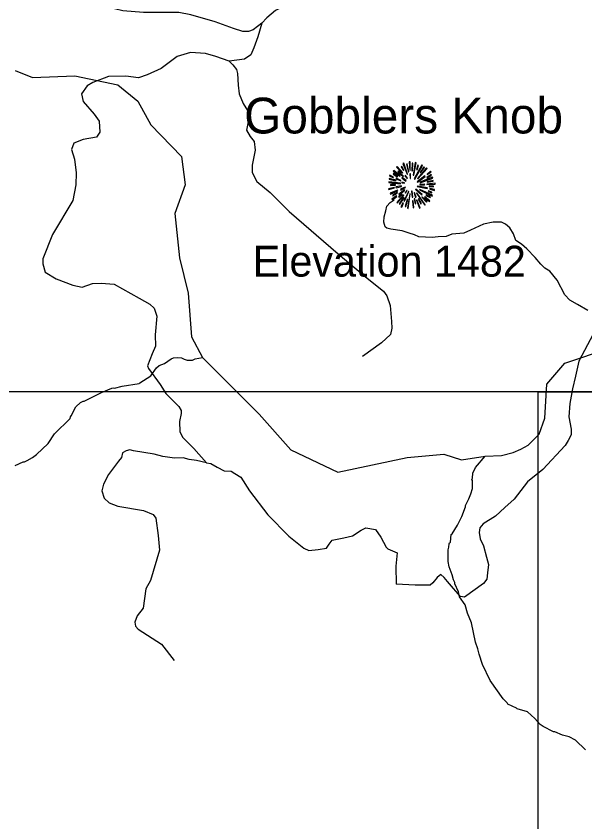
# Model space of a CAD drawing. Extents: x 1248089 to 1457196, y 820910 to 988753.
# Drawn here: x 1428299 to 1431800, y 868954 to 873911 of the extents above; entities that cross this region are included whole.
import ezdxf

# ---------------------------------------------------------------- set-up
doc = ezdxf.new("R2010")
doc.units = 0
for name, color, linetype in [('Exist Geographical Mountain Summit CELL', 7, 'Continuous'), ('Exist Geographical Mountain Summit Elevation Number Label', 7, 'Continuous'), ('Exist Geographical Mountain Summit Label', 7, 'Continuous'), ('Exist Hydrographic Misc Water Feature', 7, 'Continuous'), ('Exist Road Non-System Type 51', 7, 'Continuous'), ('Map Preparation Inset Cut Line', 7, 'Continuous')]:
    doc.layers.add(name, color=color, linetype=linetype)

msp = doc.modelspace()

# ---------------------------------------------------------------- linework, layer by layer
at = {"layer": 'Exist Geographical Mountain Summit CELL'}
for points in [[(1430640.7, 872981.7), (1430676.7, 872944.2), (1430680, 872946.8), (1430644.8, 872986.4)], [(1430668.3, 872983.1), (1430684, 872961.3), (1430685.8, 872962.8), (1430672.4, 872987.1)], [(1430679.2, 873005), (1430705.4, 872938.1), (1430708.3, 872939.1), (1430684.4, 873007.5)], [(1430713.1, 872953), (1430715.6, 872953.7), (1430706.5, 873001.6), (1430702.2, 873000.6)], [(1430717.8, 873014.4), (1430721.8, 872962.4), (1430725, 872962.8), (1430723.6, 873015.5)], [(1430733.8, 872960.3), (1430737.7, 872960.3), (1430741.4, 873007.5), (1430735.9, 873007.5)], [(1430745.8, 872931.9), (1430760.7, 873008.9), (1430755.2, 873010.7), (1430742.5, 872932.6)], [(1430749, 872910.1), (1430752, 872908.3), (1430800.6, 872992.9), (1430795.2, 872996.6)], [(1430763.5, 872967.1), (1430766.9, 872966), (1430776.3, 872992.9), (1430771.6, 872994.7)], [(1430807.5, 872983.1), (1430786.5, 872949.7), (1430789.4, 872948.6), (1430811.9, 872979.9)], [(1430619.3, 872938.1), (1430645.1, 872921.7), (1430647.3, 872924.3), (1430622.2, 872942)], [(1430620.4, 872956.9), (1430660, 872926.4), (1430662.2, 872928.6), (1430624, 872961.3)], [(1430648.7, 872954), (1430681.4, 872925), (1430683.6, 872927.1), (1430651.6, 872959.1)], [(1430723.2, 872941), (1430724.6, 872911.9), (1430727.2, 872912.2), (1430727.2, 872941.3)], [(1430770.1, 872911.5), (1430772.3, 872909.4), (1430827.9, 872973.6), (1430823.9, 872978.4)], [(1430827.9, 872916.7), (1430855.5, 872931.6), (1430852.6, 872936.6), (1430826.5, 872919.2)], [(1430827.9, 872939.5), (1430829.7, 872937), (1430852.6, 872953.3), (1430849, 872956.9)], [(1430592, 872886.8), (1430664, 872879.9), (1430664.3, 872882.8), (1430592, 872891.9)], [(1430594.6, 872907.9), (1430636, 872898.4), (1430637.1, 872901.7), (1430595.7, 872912.6)], [(1430597.5, 872927.1), (1430620, 872918.5), (1430621.1, 872921.4), (1430599, 872932.3)], [(1430636, 872910.1), (1430666.5, 872898.1), (1430667.7, 872900.2), (1430638.2, 872914.1)], [(1430672.4, 872915.5), (1430697.5, 872896.6), (1430699.6, 872899.5), (1430674.9, 872918.8)], [(1430672.7, 872885.7), (1430689.8, 872883.5), (1430690.2, 872885.7), (1430673.5, 872890.1)], [(1430692, 872928.6), (1430705.8, 872912.2), (1430707.9, 872914.4), (1430695.2, 872931.6)], [(1430766.9, 872891.5), (1430768.7, 872889), (1430817.3, 872925), (1430814.1, 872929.3)], [(1430783.9, 872888.7), (1430785, 872886.4), (1430863.1, 872915.1), (1430861.3, 872919.9)], [(1430829.7, 872888.7), (1430866.5, 872895.2), (1430865, 872900.6), (1430828.3, 872890.9)], [(1430590.6, 872849.1), (1430592, 872843.9), (1430628, 872854.5), (1430625.8, 872857.7)], [(1430600.4, 872821.4), (1430603, 872816.7), (1430648.4, 872836.7), (1430646.9, 872841.4)], [(1430604.1, 872869.4), (1430633.8, 872870.8), (1430633.8, 872874.4), (1430603, 872874.4)], [(1430636.4, 872860.3), (1430637.5, 872855.6), (1430670.6, 872863.9), (1430669.9, 872867.6)], [(1430654.2, 872814.9), (1430657.1, 872811.2), (1430691.6, 872839.6), (1430689.8, 872842.1)], [(1430664, 872846.1), (1430666.2, 872841.4), (1430694.9, 872856.6), (1430693.8, 872859.9)], [(1430692.7, 872824.3), (1430696, 872821.4), (1430706.1, 872837.8), (1430704.3, 872839.2)], [(1430732.7, 872833.4), (1430736.7, 872796.4), (1430741.1, 872796.7), (1430735.9, 872834.2)], [(1430757.1, 872845), (1430795.6, 872809.8), (1430798.1, 872814.1), (1430758.9, 872847.2)], [(1430768.3, 872862.1), (1430829, 872850.2), (1430830.1, 872854.5), (1430769.4, 872865.8)], [(1430782.1, 872842.5), (1430860.3, 872804.3), (1430862.1, 872809.8), (1430783.6, 872845.4)], [(1430782.9, 872876), (1430782.9, 872873), (1430813, 872873), (1430813.7, 872878.1)], [(1430826.1, 872874.8), (1430878.4, 872878.1), (1430878.8, 872882.8), (1430826.5, 872878.1)], [(1430835.5, 872832.3), (1430856.6, 872824.3), (1430858.4, 872828.7), (1430837, 872835.6)], [(1430841, 872862.9), (1430867.5, 872860.6), (1430867.5, 872865), (1430841.4, 872866.1)], [(1430845, 872845.7), (1430873.3, 872838.5), (1430874, 872843.9), (1430846, 872850.2)], [(1430611.7, 872784.7), (1430614.5, 872780.7), (1430642.9, 872801.8), (1430640.3, 872805)], [(1430617.9, 872805.4), (1430646.9, 872822.1), (1430644.8, 872825.8), (1430615.7, 872810.5)], [(1430642.6, 872765.1), (1430645.5, 872762.5), (1430686.2, 872810.2), (1430683.3, 872812.3)], [(1430657.9, 872796.4), (1430677.1, 872814.5), (1430673.8, 872816.7), (1430653.4, 872799.6)], [(1430682.6, 872796.4), (1430657.5, 872757.1), (1430660.7, 872754.6), (1430686.6, 872794.1)], [(1430685.8, 872774.9), (1430690.2, 872773.1), (1430716.7, 872831.5), (1430714.2, 872832.3)], [(1430707.2, 872729.5), (1430711.9, 872728.4), (1430724.6, 872817.7), (1430721.4, 872818.5)], [(1430748.7, 872824.7), (1430757.4, 872794.9), (1430761.4, 872796.7), (1430750.8, 872825.8)], [(1430758.5, 872758.2), (1430753, 872788), (1430749.8, 872788), (1430754.2, 872757.1)], [(1430763.2, 872822.5), (1430813.7, 872747.6), (1430817.3, 872750.5), (1430765.7, 872823.6)], [(1430773.7, 872785.4), (1430789.7, 872756), (1430793.8, 872758.2), (1430777.4, 872786.9)], [(1430795.6, 872796.7), (1430825.7, 872767.6), (1430829, 872770.2), (1430797.8, 872799.2)], [(1430812.3, 872797.4), (1430842.8, 872771.6), (1430846, 872775.2), (1430814.1, 872800)], [(1430821.4, 872808.4), (1430846.4, 872795.3), (1430849, 872798.9), (1430823.6, 872812.3)], [(1430667.7, 872737.8), (1430672.4, 872735), (1430683.3, 872759.6), (1430680, 872761.8)], [(1430697.5, 872739.7), (1430709.4, 872782.5), (1430705.8, 872782.9), (1430693, 872740.7)], [(1430738.9, 872774.9), (1430742.5, 872732.4), (1430746.5, 872733.4), (1430743.2, 872774.9)], [(1430763.2, 872779.6), (1430780.7, 872729.8), (1430785, 872731.6), (1430766.1, 872780.4)]]:
    msp.add_lwpolyline(points, close=True, dxfattribs=at)
at = {"layer": 'Exist Hydrographic Misc Water Feature'}
for points in [[(1428293.6, 873577.6), (1428400.6, 873532.8), (1428659.6, 873544), (1428925.6, 873489.5), (1429048.7, 873388.5), (1429128.6, 873242.4), (1429316.7, 873048.2), (1429338.6, 872873.8), (1429276.6, 872697.8), (1429304.6, 872424.7), (1429358.6, 872207), (1429378.6, 871937.3), (1429445.2, 871811.7), (1429794.7, 871462.8), (1429990.7, 871242.2), (1430279.6, 871105.1), (1430706.6, 871194.9), (1430931.7, 871216.7), (1431039.6, 871181.6), (1431185.7, 871203.2), (1431286.2, 871208.4), (1431358.5, 871226.5), (1431405, 871247.2), (1431449.6, 871271.8), (1431518.6, 871339.4), (1431553.7, 871437.2), (1431565.7, 871647.1), (1431676.6, 871776.2), (1431950.3, 871869.1)], [(1428294.2, 871146.8), (1428342.7, 871169.8), (1428350.7, 871169.6), (1428366.9, 871177.2), (1428399.3, 871196.5), (1428423.7, 871214), (1428497.2, 871282.4), (1428534.5, 871341.5), (1428632.5, 871435.4), (1428632.8, 871445.4), (1428638.8, 871451.2), (1428666.1, 871506.7), (1428694.7, 871534.1), (1428710.8, 871541.6), (1428718.8, 871541.5), (1428824, 871595.2), (1428888.6, 871621.7), (1428896.6, 871623.6), (1428904.6, 871621.4), (1428950.8, 871633.6), (1429057.1, 871650), (1429059.8, 871654.7), (1429128.2, 871698.4), (1429163.2, 871747.7), (1429179.5, 871761.4), (1429211.8, 871774.6), (1429252.4, 871803.7), (1429268.6, 871809.3), (1429292.6, 871810.9), (1429316.6, 871808.3), (1429332.4, 871799.9), (1429352.3, 871795.5), (1429384.3, 871794.8), (1429400.5, 871802.5), (1429445.2, 871811.7)], [(1431149.3, 869984.9), (1431141.6, 870019), (1431126.4, 870059.4), (1431101, 870178), (1431078, 870238.8), (1431063.5, 870288.9), (1431028.5, 870337.7), (1431021.2, 870369.9), (1430998.3, 870418.4), (1430998.5, 870426.4), (1430990.8, 870442.6), (1430983.5, 870474.8), (1430964.5, 870523.2), (1430957.2, 870555.3), (1430958.8, 870627.3), (1430963.2, 870643.2), (1430963.6, 870665.3), (1430965.8, 870671.2), (1430971.8, 870675.1), (1430976.8, 870723), (1430982.6, 870725.2), (1431014.9, 870779.3), (1431041.6, 870833.6), (1431064.6, 870893.1), (1431064.7, 870901.1), (1431085.6, 870940.6), (1431098.3, 870972.3), (1431106.9, 871004.2), (1431108.1, 871054.1), (1431104.2, 871060.3), (1431108.4, 871068.2), (1431109.1, 871100.2), (1431125.8, 871133.8), (1431185.7, 871203.2)], [(1431804.3, 869397.7), (1431741.6, 869457.1), (1431702.1, 869477.9), (1431662.2, 869486.8), (1431614.7, 869507.8), (1431606.7, 869508), (1431543.5, 869541.5), (1431523.7, 869553.9), (1431492.5, 869590.6), (1431445.5, 869631.7), (1431381.8, 869649), (1431378.7, 869654.2), (1431324.5, 869678.3), (1431320.7, 869686.4), (1431297.2, 869710.9), (1431215.9, 869824.7), (1431169.9, 869921.7), (1431149.3, 869984.9)]]:
    msp.add_lwpolyline(points, dxfattribs=at)
at = {"layer": 'Exist Road Non-System Type 51'}
for points in [[(1430490.2, 874337.9), (1430466.4, 874316.7), (1430391.4, 874220.7), (1430328.6, 874116), (1430304.1, 874079.3), (1430278, 874058.4), (1430213.4, 874035.7), (1430080.8, 874011.3), (1429948.2, 873972.9), (1429895.9, 873946.7), (1429841.8, 873901.3), (1429812.1, 873868.1)], [(1429812.1, 873868.1), (1429757.9, 873827.1), (1429729.5, 873816.5), (1429694.1, 873816.5), (1429637.3, 873834.2), (1429523.8, 873876.8), (1429374.7, 873919.5), (1429300.2, 873933.7), (1429200.9, 873933.7), (1429083.8, 873933.7), (1428956.1, 873944.3), (1428647.4, 874018.9), (1428448.7, 874047.3), (1428349.4, 874075.7), (1428218.1, 874157.3)], [(1429812.1, 873868.1), (1429786.8, 873783.9), (1429762, 873716.4), (1429744.2, 873673.8), (1429705.2, 873645.4), (1429609.4, 873634.8), (1429527.8, 873663.2), (1429464, 873680.9), (1429371.7, 873688), (1429290.1, 873663.2), (1429190.8, 873588.6), (1429105.6, 873549.6), (1429052.4, 873531.8), (1428974.3, 873542.5), (1428867.9, 873538.9), (1428772.1, 873503.4), (1428736.6, 873482.1), (1428701.1, 873432.4), (1428711.8, 873386.2), (1428779.2, 873308.1), (1428811.1, 873265.5), (1428814.7, 873198.1), (1428793.4, 873166.1), (1428711.8, 873151.9), (1428655, 873130.6), (1428640.8, 873091.5), (1428658.6, 873031.2), (1428669.2, 872947.5), (1428665.6, 872872.9), (1428647.9, 872777), (1428523.7, 872567.6), (1428463.4, 872418.4), (1428463.4, 872386.5), (1428477.6, 872336.8), (1428545, 872294.2), (1428647.9, 872255.1), (1428704.7, 872244.5), (1428768.5, 872265.8), (1428821.8, 872269.3), (1428903.4, 872262.2), (1429055.9, 872177), (1429122.8, 872138.8), (1429147.7, 872114), (1429165.4, 872064.3), (1429154.8, 871950.7), (1429157.9, 871881), (1429137.1, 871834.3), (1429108.5, 871759.4), (1429113.3, 871742.7), (1429185.8, 871644), (1429220.2, 871590.5), (1429301, 871509), (1429314.1, 871485.2), (1429314, 871465.6), (1429304.6, 871416.3), (1429305.8, 871354.4), (1429326, 871318.7), (1429393.7, 871252.1), (1429470.1, 871163.8)], [(1429609.4, 873634.8), (1429633.6, 873610.8), (1429656.2, 873583.5), (1429662.1, 873557.3), (1429665.7, 873487.1), (1429671.6, 873433.6), (1429696.6, 873373), (1429723.9, 873331.3), (1429728.6, 873270.7), (1429716.8, 873208.8), (1429739.3, 873170.8), (1429763.1, 873139.9), (1429770.2, 873086.4), (1429752.4, 872993.6), (1429752.5, 872951.6), (1429763.2, 872924.3), (1429779.8, 872893.3), (1429861.8, 872826.7), (1429979.4, 872709), (1430282, 872448), (1430460.3, 872299.3), (1430559.8, 872219), (1430580, 872190.5), (1430601.4, 872131), (1430608.5, 872032.3), (1430612.1, 871990.7), (1430602.6, 871952.6), (1430547.9, 871900.3), (1430431.5, 871817.1)], [(1431816.9, 872099.9), (1431754, 872136.8), (1431707.6, 872164.1), (1431676.7, 872197.4), (1431628, 872286.6), (1431584, 872341.3), (1431553.1, 872360.4), (1431528.2, 872384.2), (1431493.7, 872427), (1431442.6, 872480.5), (1431409.6, 872508.4), (1431374, 872529.8), (1431360.9, 872572.6), (1431338.3, 872609.5), (1431311, 872632.1), (1431286, 872644), (1431234.9, 872642.8), (1431175.5, 872630.9), (1431094.7, 872594), (1431054.3, 872575), (1430980.6, 872569), (1430946.1, 872554.8), (1430897.4, 872553.6), (1430860.6, 872548.8), (1430777.4, 872553.6), (1430750.7, 872566.6), (1430718.6, 872576.2), (1430674.6, 872590.4), (1430605.7, 872601.1), (1430580.7, 872605.9), (1430570, 872615.4), (1430562.9, 872643.9), (1430564.1, 872676.1), (1430574.8, 872714.1), (1430580.7, 872741.5), (1430600.9, 872765.2), (1430625.9, 872780.7)], [(1431851.2, 871954.4), (1431762.7, 871789.1), (1431742.2, 871696.2), (1431723.8, 871617.4), (1431707.6, 871528.8), (1431701.2, 871446.2), (1431715.3, 871370.6), (1431714.2, 871336.1), (1431696.9, 871300.4), (1431677.5, 871269.1), (1431541.5, 871121.1), (1431445.6, 871045.2), (1431364.6, 870939.3), (1431306.3, 870887.5), (1431250.2, 870835.6), (1431172.5, 870787), (1431153.1, 870763.2), (1431148.8, 870734.1), (1431155.2, 870695.2), (1431174.7, 870653.1), (1431194.3, 870582.6), (1431206.2, 870538.3), (1431200.8, 870486.4), (1431196.5, 870447.5), (1431176, 870420.5), (1431059.4, 870337.4), (1431034.5, 870340.6), (1430990.3, 870389.2), (1430953.6, 870432.4), (1430933.1, 870457.3), (1430913.7, 870475.6), (1430889.9, 870458.4), (1430864, 870424.9), (1430846.7, 870409.7), (1430755, 870409.7), (1430637.3, 870417.3)], [(1429470.1, 871163.8), (1429409.7, 871176.6), (1429363.4, 871183.7), (1429327.7, 871194.4), (1429274.2, 871190.9), (1429202.9, 871201.6), (1429149.5, 871215.8), (1429085.3, 871226.5), (1429021.1, 871237.2), (1428999.7, 871243.8), (1428977.1, 871236.6), (1428954.6, 871223.6), (1428947.4, 871195), (1428929.6, 871173.6), (1428866.6, 871090.4), (1428836.9, 871032.1), (1428826.2, 870990.5), (1428841.7, 870945.3), (1428872.6, 870916.7), (1428926, 870896.5), (1429082.9, 870869.2), (1429143.5, 870845.4), (1429159, 870821.6), (1429173.2, 870715.7), (1429182.5, 870624.9), (1429125.4, 870439.4), (1429096.9, 870388.3), (1429081.4, 870269.3), (1429044.9, 870222.6), (1429029.4, 870183.3), (1429033, 870157.1), (1429050.8, 870140.5), (1429193.4, 870046.5), (1429271.9, 869946)], [(1429470.1, 871163.8), (1429498.2, 871158.6), (1429536.2, 871137.2), (1429580.2, 871114.6), (1429623, 871111), (1429645.6, 871096.7), (1429681.2, 871074.1), (1429734.7, 870990.9), (1429848.8, 870842.2), (1429977.1, 870712.6), (1430069.3, 870637.8), (1430101.4, 870623.6), (1430158.4, 870630.7), (1430208.3, 870637.8), (1430226.2, 870662.8), (1430244, 870687.8), (1430315.3, 870702.1), (1430368.8, 870712.8), (1430422.2, 870748.4), (1430450.8, 870762.7), (1430511.4, 870752), (1430543.5, 870705.6), (1430575.6, 870645), (1430586.2, 870634.3), (1430643.3, 870609.3), (1430636.2, 870527.2), (1430637.3, 870417.3)]]:
    msp.add_lwpolyline(points, dxfattribs=at)
at = {"layer": 'Map Preparation Inset Cut Line'}
for points in [[(1448249.7, 871600.6), (1388709.5, 871600.6), (1388709.5, 915849.1), (1448249.7, 915849.1)], [(1431512.6, 871600.6), (1416907.8, 871600.6), (1416907.8, 844359.3), (1431512.6, 844359.3)], [(1445423.1, 844359.3), (1431512.6, 844359.3), (1431512.6, 871600.6), (1445423.1, 871600.6)]]:
    msp.add_lwpolyline(points, close=True, dxfattribs=at)

# ---------------------------------------------------------------- texts
at = {"layer": 'Exist Geographical Mountain Summit Elevation Number Label'}
msp.add_text('Elevation 1482', height=190, dxfattribs=at).set_placement((1429755.1, 872308.5))
at = {"layer": 'Exist Geographical Mountain Summit Label'}
msp.add_text('Gobblers Knob', height=220, dxfattribs=at).set_placement((1429702.7, 873189.4))

doc.saveas('drawing.dxf')
